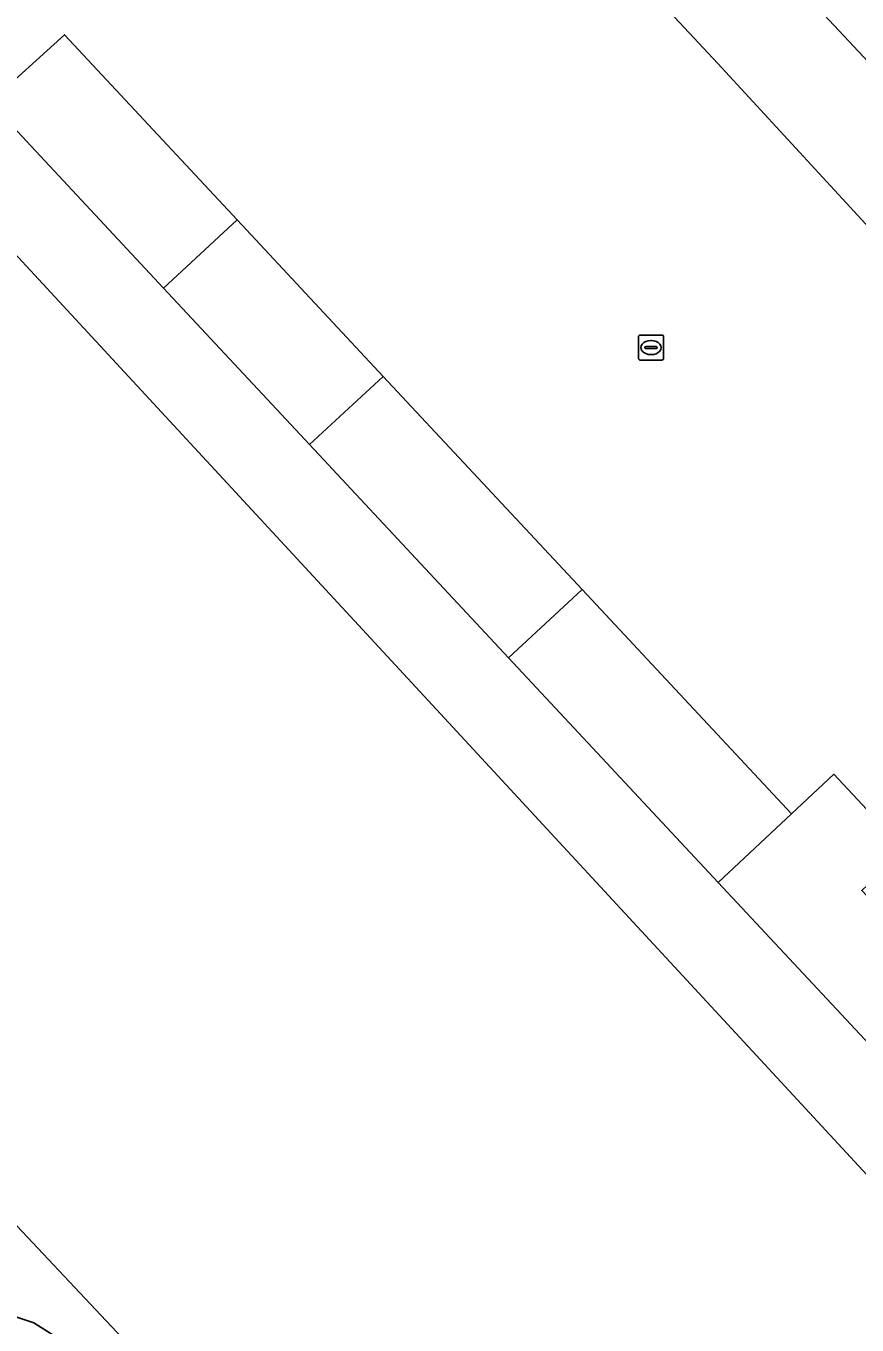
# Model space of a CAD drawing. Extents: x 163426 to 164192, y 380329 to 381641.
# Drawn here: x 163765 to 163798.1, y 380452.6 to 380504.3 of the extents above; entities that cross this region are included whole.
import ezdxf

# ---------------------------------------------------------------- set-up
doc = ezdxf.new("R2010")
doc.units = 0
for name, color, linetype in [('IMGEO_Erf', 7, 'Continuous'), ('IMGEO_Gemengd_bos', 7, 'Continuous'), ('IMGEO_Grasland_overig', 7, 'Continuous'), ('IMGEO_Kolk', 7, 'Continuous'), ('IMGEO_Pand', 7, 'Continuous'), ('IMGEO_Parkeervlak_open', 7, 'Continuous'), ('IMGEO_Rijbaan_lokaal_open', 7, 'Continuous')]:
    doc.layers.add(name, color=color, linetype=linetype)

msp = doc.modelspace()

# ---------------------------------------------------------------- linework, layer by layer
at = {"layer": 'IMGEO_Erf'}
for points in [[(163841.285, 380450.671), (163833.317, 380459.157), (163827.652, 380465.211), (163827.552, 380465.117), (163816.863, 380476.649), (163800.454, 380494.277), (163792.559, 380502.845), (163790.838, 380504.692), (163789.079, 380506.579), (163780.937, 380515.313), (163780.011, 380516.306), (163779.669, 380515.993), (163773.656, 380522.49), (163773.473, 380522.323), (163763.759, 380513.607)], [(163763.586, 380501.313), (163766.556, 380503.995), (163773.426, 380496.626), (163779.245, 380490.385), (163787.153, 380481.903), (163795.485, 380472.968), (163797.18, 380474.552), (163800.007, 380471.527), (163798.29, 380469.923), (163803.596, 380464.29), (163805.295, 380462.487), (163811.116, 380467.933), (163817.588, 380460.914), (163820.144, 380458.185), (163816.786, 380455.041), (163817.096, 380454.71), (163814.643, 380452.414)]]:
    msp.add_lwpolyline(points, dxfattribs=at)
at = {"layer": 'IMGEO_Gemengd_bos'}
msp.add_lwpolyline([(163716.407, 380550.896), (163721.18, 380536.138), (163725.551, 380520.718), (163727.225, 380513.483), (163730.646, 380500), (163731.455, 380497.136), (163732.892, 380493.685), (163733.152, 380492.652), (163735.838, 380487.39), (163736.449, 380486.567), (163814.581, 380403.454), (163832.93, 380421.347), (163761.105, 380499.028), (163754.891, 380505.649), (163743.026, 380518.568), (163752.082, 380526.321), (163761.755, 380534.587), (163764.401, 380542.391), (163765.415, 380554.307), (163654.531, 380668.737)], dxfattribs=at)
at = {"layer": 'IMGEO_Grasland_overig'}
for points in [[(163769.616, 380449.987), (163765.333, 380452.704), (163758.967, 380454.834), (163754.383, 380458.527), (163752.618, 380462.753), (163749.323, 380468.45), (163747.599, 380472.186), (163739.863, 380481.704), (163736.449, 380486.567), (163735.838, 380487.39), (163733.152, 380492.652), (163732.892, 380493.685), (163731.455, 380497.136), (163730.646, 380500), (163727.225, 380513.483), (163725.551, 380520.718), (163721.18, 380536.138), (163716.407, 380550.896)], [(163857.458, 380446.73), (163848.166, 380456.725), (163846.541, 380455.25), (163844.781, 380453.358), (163841.79, 380450.144), (163841.285, 380450.671), (163840.417, 380449.86), (163830.976, 380441.03), (163827.967, 380438.216), (163828.269, 380437.896), (163825.322, 380435.14), (163817.021, 380444.037), (163808.795, 380452.855), (163800.665, 380461.569), (163792.571, 380470.245), (163784.228, 380479.188), (163776.309, 380487.676), (163770.496, 380493.907), (163763.586, 380501.313), (163761.105, 380499.028), (163832.93, 380421.347), (163853.592, 380441.495), (163866.987, 380454.558)]]:
    msp.add_lwpolyline(points, dxfattribs=at)
msp.add_lwpolyline([(163736.449, 380486.567), (163739.863, 380481.704), (163747.599, 380472.186), (163749.323, 380468.45), (163752.618, 380462.753), (163754.383, 380458.527), (163758.967, 380454.834), (163765.333, 380452.704), (163769.616, 380449.987), (163784.283, 380434.607), (163789.549, 380429.509), (163794.719, 380424.084), (163810.238, 380407.337), (163814.581, 380403.454)], close=True, dxfattribs=at)
at = {"layer": 'IMGEO_Kolk'}
for p, q in [((163789.474, 380492.039), (163790.326, 380492.039)), ((163789.399, 380491.113), (163789.399, 380491.965)), ((163789.658, 380491.533), (163789.658, 380491.545)), ((163790.096, 380491.496), (163789.698, 380491.496)), ((163789.701, 380491.582), (163790.099, 380491.582)), ((163789.887, 380491.819), (163789.912, 380491.819)), ((163790.142, 380491.545), (163790.142, 380491.533)), ((163790.4, 380491.965), (163790.4, 380491.113)), ((163790.326, 380491.039), (163789.474, 380491.039)), ((163789.91, 380491.259), (163789.885, 380491.259))]:
    msp.add_line(p, q, dxfattribs=at)
for points in [[(163789.474, 380492.039), (163790.326, 380492.039)], [(163789.399, 380491.113), (163789.399, 380491.965)], [(163790.4, 380491.965), (163790.4, 380491.113)], [(163790.326, 380491.039), (163789.474, 380491.039)]]:
    msp.add_lwpolyline(points, dxfattribs=at)
for centre, radius, start, end in [((163789.476, 380491.963), 0.0765, 91.552, 178.448), ((163789.476, 380491.963), 0.0765, 91.552, 178.448), ((163790.324, 380491.963), 0.0765, 1.552, 88.448), ((163790.324, 380491.963), 0.0765, 1.552, 88.448), ((163789.698, 380491.542), 0.0403, 85.8775, 175.7526), ((163789.695, 380491.532), 0.0366, 178.938, 274.7102), ((163790.099, 380491.539), 0.043, 264.8664, 352.4533), ((163790.103, 380491.544), 0.0386, 1.7309, 96.639), ((163789.476, 380491.115), 0.0765, 181.552, 268.448), ((163789.476, 380491.115), 0.0765, 181.552, 268.448), ((163790.324, 380491.115), 0.0765, 271.552, 358.448), ((163790.324, 380491.115), 0.0765, 271.552, 358.448)]:
    msp.add_arc(centre, radius, start, end, dxfattribs=at)
for centre, major_axis, ratio, start_param, end_param in [((163789.886, 380491.539), (-0.387, 0.002), 0.722429, 4.712389, 7.853982), ((163789.911, 380491.539), (-0.39, 0.002), 0.717154, 1.570796, 4.712389)]:
    msp.add_ellipse(centre, major_axis=major_axis, ratio=ratio, start_param=start_param, end_param=end_param, dxfattribs=at)
at = {"layer": 'IMGEO_Pand'}
for points in [[(163766.556, 380503.995), (163763.586, 380501.313), (163770.496, 380493.907), (163773.426, 380496.626)], [(163773.426, 380496.626), (163770.496, 380493.907), (163776.309, 380487.676), (163779.245, 380490.385)], [(163779.245, 380490.385), (163776.309, 380487.676), (163784.228, 380479.188), (163787.153, 380481.903)], [(163787.153, 380481.903), (163784.228, 380479.188), (163792.571, 380470.245), (163795.485, 380472.968)], [(163798.29, 380469.923), (163800.007, 380471.527), (163797.18, 380474.552), (163795.485, 380472.968), (163792.571, 380470.245), (163800.665, 380461.569), (163803.596, 380464.29)]]:
    msp.add_lwpolyline(points, close=True, dxfattribs=at)
at = {"layer": 'IMGEO_Parkeervlak_open'}
msp.add_lwpolyline([(163775.375, 380527.996), (163776.246, 380526.849), (163790.391, 380511.639), (163792.311, 380509.585), (163794.071, 380507.703), (163805.344, 380495.646), (163811.072, 380489.476), (163835.958, 380462.82), (163844.781, 380453.358), (163846.541, 380455.25), (163848.166, 380456.725), (163849.019, 380457.499), (163844.639, 380462.256), (163817.161, 380491.686), (163796.756, 380513.541)], dxfattribs=at)
at = {"layer": 'IMGEO_Rijbaan_lokaal_open'}
msp.add_lwpolyline([(163811.072, 380489.476), (163805.344, 380495.646), (163794.071, 380507.703), (163790.838, 380504.692), (163792.559, 380502.845), (163800.454, 380494.277), (163816.863, 380476.649), (163827.552, 380465.117), (163827.652, 380465.211), (163833.317, 380459.157), (163841.285, 380450.671), (163841.79, 380450.144), (163844.781, 380453.358), (163835.958, 380462.82)], close=True, dxfattribs=at)

doc.saveas('drawing.dxf')
